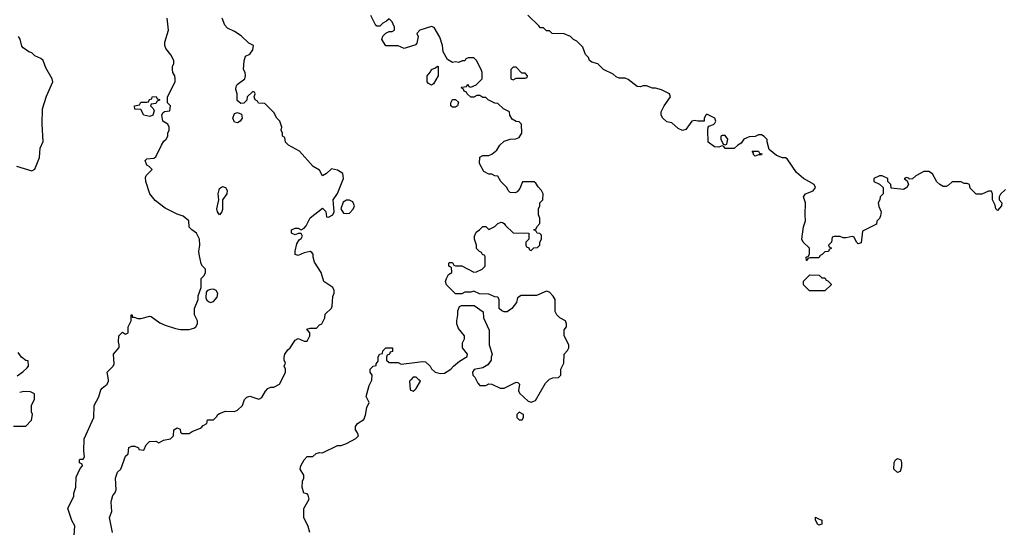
# Model space of a CAD drawing. Header units: inches. Extents: x 2348352 to 2479776, y 460422 to 613655.
# Tile 332 of 590: x 2417390 to 2423895, y 519024 to 522380. Entities that reach past the tile are written whole.
import ezdxf

# ---------------------------------------------------------------- set-up
doc = ezdxf.new("R2010")
doc.units = ezdxf.units.IN
doc.header["$MEASUREMENT"] = 0
for name, color, linetype in [('C4511', 7, 'Continuous'), ('C4512', 7, 'Continuous'), ('C4521', 7, 'Continuous'), ('C4522', 7, 'Continuous')]:
    doc.layers.add(name, color=color, linetype=linetype)

msp = doc.modelspace()

# ---------------------------------------------------------------- linework, layer by layer
at = {"layer": 'C4511', "color": 4}
for points, elevation in [([(2417749, 518970), (2417753.6, 519033.6), (2417735.3, 519070), (2417708.7, 519150), (2417748.7, 519230), (2417748.7, 519250), (2417762, 519290), (2417763.2, 519356.8), (2417790, 519414), (2417806, 519430), (2417802, 519442), (2417786, 519450), (2417786, 519470), (2417790, 519474), (2417810, 519474), (2417818, 519490), (2417814, 519530), (2417815.3, 519610), (2417879, 519750), (2417882, 519830), (2417912.5, 519887.5), (2417926.8, 519933.2), (2417935.1, 519944.9), (2417968.7, 519970), (2417977.2, 519990), (2417975.8, 520000)], 96), ([(2418004, 518990), (2417984, 519090), (2417998, 519130), (2417995.3, 519190), (2417999, 519210), (2418005.6, 519234.4), (2418018, 519250), (2418027.3, 519272.7), (2418024, 519350), (2418035.3, 519390), (2418058, 519410), (2418090, 519494), (2418106, 519510), (2418110, 519552), (2418130, 519562), (2418150, 519562), (2418174, 519550), (2418178, 519538), (2418210, 519534), (2418226, 519570), (2418248.4, 519591.6), (2418290, 519594), (2418310, 519582), (2418340.4, 519599.6), (2418386, 519610), (2418406, 519630), (2418408, 519670), (2418430, 519682), (2418450, 519674), (2418452.7, 519652.7), (2418463.6, 519643.6), (2418510, 519644.7), (2418530, 519658), (2418590, 519682), (2418603.1, 519696.9), (2418626, 519710), (2418630, 519734), (2418670, 519734), (2418690, 519754), (2418698, 519770), (2418710, 519778), (2418750, 519791.3), (2418810, 519791), (2418830, 519798), (2418862, 519830), (2418875.3, 519870), (2418890, 519884.7), (2418910, 519890.8), (2418970, 519871.3), (2418990, 519882), (2419014.6, 519925.4), (2419030, 519942), (2419050, 519952), (2419070, 519952), (2419106, 519970), (2419121, 520000)], 92), ([(2419306, 518990), (2419295.3, 519030), (2419268, 519090), (2419268, 519150), (2419302, 519210), (2419296.4, 519236.4), (2419290, 519246), (2419268, 519250), (2419255.3, 519290), (2419258, 519330), (2419268, 519350), (2419268, 519370), (2419242, 519410), (2419248, 519430), (2419268.4, 519471.6), (2419288.4, 519491.6), (2419327.3, 519492.7), (2419348, 519512), (2419370, 519518), (2419390, 519516), (2419490, 519564.7), (2419513.6, 519566.4), (2419550, 519578), (2419610, 519612), (2419628, 519630), (2419622, 519650), (2419608.7, 519670), (2419608.7, 519690), (2419622, 519710), (2419663.1, 519736.9), (2419674.6, 519765.4), (2419683.1, 519816.9), (2419698, 519850), (2419678, 519890), (2419698, 519962), (2419716.4, 519996.4), (2419716.6, 520000)], 88), ([(2419974.6, 520000), (2419966, 519990), (2419970, 519934), (2419990, 519924.7), (2420000, 519933.3)], 88), ([(2417350, 519694), (2417430, 519694), (2417468, 519732), (2417474, 519770), (2417469, 519789), (2417468.7, 519830), (2417488.4, 519871.6), (2417488, 519908), (2417460.4, 519920.4), (2417416.9, 519923.1), (2417390, 519915.3)], 104)]:
    msp.add_lwpolyline(points, dxfattribs=dict(at, elevation=elevation))
at = {"layer": 'C4512', "color": 4}
for points, elevation in [([(2417975.8, 520000), (2417968.7, 520050), (2418008, 520090), (2418014.6, 520105.4), (2418009, 520170), (2418047.3, 520212.7), (2418048, 520230), (2418042, 520250), (2418046, 520290), (2418070, 520314), (2418090, 520302), (2418106, 520310), (2418106, 520350), (2418126, 520390), (2418126, 520430), (2418132, 520430), (2418134, 520414), (2418146, 520414), (2418170, 520404.7), (2418190, 520404.7), (2418250, 520421), (2418258.8, 520418.8), (2418316.8, 520376.8), (2418350, 520361), (2418418.8, 520338.8), (2418453.2, 520333.2), (2418510, 520333), (2418539.6, 520340.4), (2418554, 520350), (2418564, 520370), (2418564, 520390), (2418544, 520430), (2418545.2, 520470), (2418569.2, 520530), (2418570, 520554), (2418589, 520610), (2418589, 520670), (2418608, 520690), (2418618, 520710), (2418618, 520730), (2418598, 520750), (2418590, 520766), (2418575.3, 520830), (2418574, 520850), (2418581.2, 520890), (2418578, 520930), (2418558, 520970), (2418528, 520990), (2418509.1, 521009.1), (2418508, 521050), (2418470, 521082), (2418430, 521095.3), (2418350, 521135.3), (2418285.6, 521185.6), (2418249.3, 521229.3), (2418224, 521310), (2418222, 521338), (2418226, 521350), (2418266, 521390), (2418246, 521410), (2418230, 521418), (2418219, 521450), (2418230, 521461), (2418275.3, 521464.7), (2418290, 521474), (2418326, 521550), (2418343.1, 521576.9), (2418358, 521590), (2418368, 521610), (2418368.9, 521631.1), (2418378, 521650), (2418378, 521670), (2418368, 521690), (2418335.3, 521710), (2418328.7, 521750), (2418335.3, 521764.7), (2418347.3, 521772.7), (2418382, 521778), (2418386, 521810), (2418366, 521830), (2418366, 521870), (2418418, 521970), (2418418, 521990), (2418415.3, 522010), (2418402, 522030), (2418399, 522050), (2418399, 522070), (2418408.7, 522090), (2418408.7, 522110), (2418388.9, 522148.9), (2418355.3, 522190), (2418348.7, 522210), (2418348.9, 522231.1), (2418374, 522310), (2418364, 522390)], 96), ([(2419121, 520000), (2419146, 520050), (2419146, 520070), (2419138, 520090), (2419146, 520110), (2419138, 520130), (2419138, 520150), (2419142, 520170), (2419161.2, 520198.8), (2419178, 520210), (2419210, 520262), (2419230, 520272), (2419270, 520254), (2419290, 520254), (2419306, 520290), (2419306, 520310), (2419286, 520334), (2419310, 520342), (2419350, 520342), (2419370, 520362), (2419386, 520370), (2419406, 520410), (2419407.3, 520432.7), (2419450, 520474), (2419454.6, 520485.4), (2419458, 520550), (2419467.3, 520572.7), (2419468, 520590), (2419458, 520610), (2419399, 520650), (2419381.2, 520710), (2419338, 520778), (2419328.7, 520810), (2419328, 520830), (2419320.4, 520840.4), (2419310, 520848), (2419270, 520839), (2419230, 520822), (2419208.9, 520828.9), (2419209, 520850), (2419222, 520898), (2419235.3, 520924.7), (2419250, 520934), (2419258, 520950), (2419250, 520966), (2419230, 520966), (2419210, 520958), (2419190, 520966), (2419186, 520970), (2419186, 520990), (2419210, 521002), (2419230, 521002), (2419250, 520992), (2419270, 521002), (2419283.1, 521016.9), (2419309.5, 521070.5), (2419390, 521134), (2419411.6, 521111.6), (2419418, 521078), (2419430, 521074), (2419458, 521090), (2419468, 521110), (2419462, 521190), (2419489.1, 521230.9), (2419529, 521330), (2419524, 521364), (2419490, 521385.2), (2419450, 521395.3), (2419416.9, 521363.1), (2419390, 521348), (2419370, 521386), (2419328.9, 521408.9), (2419238, 521510), (2419166, 521550), (2419146, 521570), (2419142, 521602), (2419126, 521610), (2419126, 521630), (2419118, 521650), (2419122, 521670), (2419108, 521710), (2419088, 521730), (2419070, 521766), (2419010, 521826), (2418968.4, 521828.4), (2418962, 521842), (2418946, 521850), (2418938, 521870), (2418946, 521890), (2418942, 521902), (2418930, 521906), (2418892, 521870), (2418891, 521849), (2418870.7, 521829.3), (2418850, 521825.2), (2418826.6, 521846.6), (2418826, 521890), (2418818.6, 521918.6), (2418820.7, 521939.3), (2418827.6, 521952.4), (2418878, 521990), (2418882, 522010), (2418879, 522030), (2418869.3, 522050), (2418872.3, 522107.7), (2418882, 522138), (2418910, 522152), (2418930, 522182), (2418934, 522210), (2418904.7, 522224.7), (2418853.6, 522273.6), (2418810, 522302), (2418764, 522324), (2418744.7, 522344.7), (2418728, 522390)], 92), ([(2420000, 522212.4), (2419991.1, 522208.9), (2419930, 522188.7), (2419890, 522208), (2419810, 522208), (2419782, 522250), (2419788.4, 522271.6), (2419808.4, 522291.6), (2419830, 522302), (2419850, 522302), (2419866, 522310), (2419866, 522330), (2419858, 522350), (2419850, 522366), (2419830, 522386), (2419814, 522370), (2419790, 522358), (2419770, 522338), (2419750, 522338), (2419738, 522350), (2419710, 522408)], 88), ([(2417370, 521412), (2417470, 521381), (2417490, 521392), (2417521.2, 521470), (2417526, 521530), (2417544.7, 521575.3), (2417539.3, 521690), (2417541.2, 521790), (2417566.3, 521873.7), (2417609, 521970), (2417604, 521990), (2417562.5, 522062.5), (2417544, 522110), (2417530, 522124), (2417490, 522142), (2417470, 522162), (2417450, 522168.7), (2417413.2, 522193.2), (2417405.2, 522205.2), (2417392.3, 522252.3), (2417381.2, 522270)], 104), ([(2419716.6, 520000), (2419718, 520030), (2419706, 520050), (2419706, 520070), (2419726, 520090), (2419746, 520094), (2419746, 520106), (2419758, 520122), (2419758, 520150), (2419768, 520170), (2419786, 520174), (2419788.4, 520191.6), (2419808.4, 520211.6), (2419852, 520212), (2419852.7, 520187.3), (2419838, 520182), (2419834, 520170), (2419818, 520162), (2419814, 520150), (2419814, 520130), (2419830, 520114), (2419890, 520114), (2419910, 520102), (2420000, 520114.2)], 88), ([(2417373.6, 520026.4), (2417410, 520051.3), (2417440.4, 520079.6), (2417448, 520090), (2417446, 520126), (2417430, 520128), (2417402, 520150), (2417380.4, 520180.4)], 104), ([(2420000, 520018), (2419990, 520018), (2419974.6, 520000)], 88)]:
    msp.add_lwpolyline(points, dxfattribs=dict(at, elevation=elevation))
for points, elevation in [([(2418250, 521741.2), (2418209.3, 521749.3), (2418190, 521786), (2418150, 521788), (2418148, 521810), (2418182, 521818), (2418190, 521834), (2418230, 521834), (2418242, 521838), (2418247.3, 521852.7), (2418262, 521858), (2418266, 521870), (2418291.6, 521871.6), (2418298, 521858), (2418312.7, 521852.7), (2418312.7, 521847.3), (2418298, 521842), (2418290, 521826), (2418258, 521822), (2418254, 521810), (2418272.7, 521792.7), (2418278, 521778), (2418270, 521749)], 96), ([(2418830, 521698), (2418810, 521702), (2418798, 521730), (2418810, 521761), (2418830, 521766.8), (2418854.6, 521754.6), (2418860.7, 521730), (2418846.8, 521710)], 92), ([(2418710, 521089.4), (2418697.2, 521110), (2418693.2, 521130), (2418706, 521190), (2418702, 521230), (2418710, 521264.7), (2418730, 521277.1), (2418750.5, 521270), (2418760.4, 521250), (2418758.4, 521230), (2418730.7, 521190), (2418730, 521126), (2418726, 521110)], 92), ([(2419570, 521188), (2419550, 521188), (2419526.4, 521173.6), (2419512, 521130), (2419530, 521102), (2419550, 521098), (2419570, 521102), (2419593.2, 521126.8), (2419602, 521150), (2419590, 521175.3)], 92), ([(2418670, 520599), (2418650, 520597.2), (2418630.7, 520589.3), (2418622, 520578), (2418620.7, 520540.7), (2418626.4, 520526.4), (2418636.9, 520516.9), (2418650, 520511.3), (2418670, 520518), (2418694, 520546), (2418699, 520570), (2418688, 520590)], 96)]:
    msp.add_lwpolyline(points, close=True, dxfattribs=dict(at, elevation=elevation))
at = {"layer": 'C4521', "color": 4, "elevation": 88}
for points in [[(2420000, 519933.3), (2420010, 519942), (2420038, 519990), (2420028, 520000)], [(2420405.7, 520000), (2420416.9, 519976.9), (2420430, 519962), (2420470, 519962), (2420490, 519972), (2420508.4, 519971.6), (2420565.4, 519945.4), (2420590, 519944.7), (2420670, 519984.7), (2420682, 519982), (2420691, 519970), (2420686, 519930), (2420691.1, 519911.1), (2420750, 519858), (2420770, 519852), (2420797.2, 519862.8), (2420863.2, 519976.8), (2420885.5, 520000)]]:
    msp.add_lwpolyline(points, dxfattribs=at)
at = {"layer": 'C4521', "color": 4}
for points, elevation in [([(2420690, 519786), (2420674, 519770), (2420674, 519750), (2420690, 519734), (2420710, 519734), (2420718, 519750), (2420718, 519770)], 88), ([(2423190, 519386), (2423167.2, 519407.2), (2423166, 519410), (2423166.8, 519453.2), (2423175.3, 519470), (2423190, 519478.8), (2423211.3, 519470), (2423216, 519450), (2423215.3, 519424.7), (2423206, 519394)], 84), ([(2422670, 519038), (2422663.1, 519043.1), (2422648, 519072), (2422647.3, 519092.7), (2422662, 519082), (2422690, 519072), (2422690, 519046)], 84)]:
    msp.add_lwpolyline(points, close=True, dxfattribs=dict(at, elevation=elevation))
at = {"layer": 'C4522', "color": 4}
for points, elevation in [([(2423902, 521258), (2423870, 521226), (2423862, 521210), (2423862, 521190), (2423878, 521170), (2423876, 521150), (2423850, 521118), (2423838, 521130), (2423834.6, 521154.6), (2423818, 521190), (2423818, 521230), (2423810, 521246), (2423790, 521246), (2423747.3, 521227.3), (2423710, 521226), (2423670, 521266), (2423666, 521290), (2423650, 521298), (2423630, 521298), (2423608.9, 521308.9), (2423551.3, 521308.7), (2423526, 521286), (2423510, 521278), (2423490, 521278), (2423468, 521290), (2423450, 521308), (2423420.4, 521360.4), (2423396.4, 521376.4), (2423363.6, 521376.4), (2423310, 521348), (2423288, 521328), (2423266, 521326), (2423266, 521330), (2423250, 521338), (2423234, 521330), (2423254, 521314), (2423262, 521290), (2423252, 521270), (2423230, 521258), (2423147.3, 521267.3), (2423146, 521290), (2423126, 521310), (2423126, 521330), (2423087.3, 521347.3), (2423070, 521348), (2423034, 521330), (2423034, 521310), (2423070, 521294), (2423094, 521270), (2423094, 521230), (2423074, 521210), (2423072, 521190), (2423062, 521170), (2423065.4, 521145.4), (2423082, 521110), (2423076.9, 521083.1), (2423070, 521066), (2423052.7, 521047.3), (2423051.1, 521028.9), (2422958, 520982), (2422950, 520906), (2422930, 520898), (2422918, 520910), (2422902, 520942), (2422890, 520946), (2422850, 520938), (2422830, 520938), (2422810, 520946), (2422770, 520946), (2422758, 520942), (2422754, 520910), (2422734, 520890), (2422738, 520878), (2422754, 520870), (2422738, 520862), (2422732.7, 520847.3), (2422710, 520846), (2422692.7, 520827.3), (2422678, 520822), (2422670, 520806), (2422610, 520806), (2422598, 520802), (2422592.7, 520787.3), (2422587.3, 520787.3), (2422586, 520810), (2422602, 520818), (2422607.3, 520832.7), (2422608, 520870), (2422566, 520910), (2422558, 520930), (2422568.7, 521010), (2422582, 521050), (2422579, 521090), (2422582, 521170), (2422569, 521210), (2422582, 521230), (2422632.1, 521247.9), (2422648.7, 521270), (2422638, 521290), (2422568, 521330), (2422522, 521370), (2422460.4, 521460.4), (2422450, 521468), (2422430, 521468), (2422390, 521482), (2422342, 521522), (2422327.3, 521572.7), (2422327.3, 521587.3), (2422308.4, 521608.4), (2422290, 521618), (2422270, 521618), (2422250, 521608), (2422210, 521606), (2422190, 521598), (2422174, 521590), (2422156.9, 521563.1), (2422134, 521550), (2422110, 521528), (2422050, 521528), (2422042, 521542), (2422030, 521546), (2422010, 521538), (2421980.4, 521540.4), (2421938, 521570), (2421935.3, 521650), (2421938, 521670), (2421944, 521676), (2421973.6, 521686.4), (2421983.1, 521696.9), (2421988.7, 521710), (2421982, 521730), (2421930, 521755.3), (2421922, 521750), (2421912, 521730), (2421911.3, 521708.7), (2421871.1, 521708.9), (2421850, 521714), (2421831.1, 521708.9), (2421790, 521655.3), (2421770, 521648.7), (2421740.2, 521660.2), (2421698, 521698), (2421664.7, 521704.7), (2421638, 521730), (2421628.7, 521750), (2421628.7, 521770), (2421648, 521810), (2421688.7, 521870), (2421682, 521890), (2421630, 521917.2), (2421591.6, 521928.4), (2421570, 521928), (2421530, 521942), (2421510, 521942), (2421490, 521935.3), (2421470, 521938), (2421410, 521985.2), (2421390, 521993.2), (2421350, 521994), (2421330, 522002), (2421310, 522019), (2421248, 522050), (2421208.9, 522088.9), (2421170, 522099), (2421155.3, 522110), (2421148.7, 522130), (2421128.7, 522150), (2421110, 522198), (2421070, 522238), (2421049.1, 522249.1), (2421030, 522268), (2420987.3, 522287.3), (2420908, 522288), (2420890, 522306), (2420870, 522306), (2420850, 522326), (2420830, 522326), (2420820.4, 522340.4), (2420748, 522410)], 84), ([(2420885.5, 520000), (2420890, 520004.7), (2420912.7, 520012.7), (2420950, 520014), (2420966, 520030), (2420966, 520070), (2420986, 520110), (2420988, 520170), (2421010, 520194), (2421018, 520210), (2421018, 520230), (2420988, 520290), (2420988, 520330), (2421002, 520350), (2421002, 520370), (2420995.3, 520390), (2420958, 520410), (2420938, 520430), (2420928.4, 520451.6), (2420928, 520530), (2420913.6, 520553.6), (2420890, 520578), (2420870, 520586), (2420803.6, 520556.4), (2420703.6, 520556.4), (2420678, 520542), (2420672, 520510), (2420642, 520470), (2420610.7, 520449.3), (2420590, 520448.7), (2420574.6, 520454.6), (2420558, 520470), (2420558, 520530), (2420550, 520546), (2420528.4, 520548.4), (2420490, 520566), (2420428.4, 520568.4), (2420390, 520586), (2420370, 520578), (2420330, 520578), (2420310, 520568), (2420270, 520568), (2420210, 520628), (2420204, 520650), (2420208.7, 520670), (2420224, 520696), (2420246, 520710), (2420242, 520742), (2420226, 520750), (2420226, 520770), (2420230, 520774), (2420250, 520774), (2420258, 520758), (2420270, 520754), (2420310, 520754), (2420390, 520712), (2420407.3, 520712.7), (2420446, 520730), (2420466, 520750), (2420466, 520810), (2420462, 520822), (2420447.3, 520827.3), (2420442, 520842), (2420427.3, 520847.3), (2420408.4, 520868.4), (2420408.7, 520890), (2420395.3, 520930), (2420395.3, 520950), (2420404.7, 520975.3), (2420428.7, 520991.3), (2420450, 521014), (2420470, 521014), (2420490, 520994), (2420530, 521012), (2420550, 521032), (2420570, 521042), (2420579.6, 521039.6), (2420590, 521034), (2420599.6, 521019.6), (2420650, 520972), (2420754, 520970), (2420754, 520930), (2420734, 520910), (2420734, 520890), (2420738, 520878), (2420752.7, 520872.7), (2420758, 520858), (2420770, 520854), (2420787.3, 520872.7), (2420810, 520874), (2420826, 520890), (2420826, 520910), (2420838, 520930), (2420836.4, 520956.4), (2420827.3, 520967.3), (2420808.4, 520968.4), (2420802, 520982), (2420786, 520990), (2420802, 520998), (2420806, 521010), (2420827.3, 521032.7), (2420827.3, 521067.3), (2420818, 521090), (2420818, 521130), (2420826, 521150), (2420826, 521170), (2420846, 521190), (2420848, 521230), (2420838, 521250), (2420814.6, 521274.6), (2420800.4, 521300.4), (2420790, 521308), (2420712.7, 521307.3), (2420695.3, 521264.7), (2420676.9, 521243.1), (2420663.6, 521236.4), (2420630, 521238), (2420618, 521250), (2420608, 521270), (2420568, 521310), (2420550, 521346), (2420530, 521348), (2420510, 521358), (2420490, 521358), (2420456.4, 521376.4), (2420428, 521430), (2420430, 521472), (2420450, 521482), (2420490, 521482), (2420510, 521492), (2420542, 521518), (2420562, 521550), (2420590, 521578), (2420630, 521591.3), (2420668.4, 521591.6), (2420690, 521602), (2420708, 521630), (2420706, 521690), (2420690, 521706), (2420670, 521708), (2420643.1, 521723.1), (2420628, 521750), (2420626, 521770), (2420586, 521790), (2420550, 521826), (2420530, 521828), (2420486, 521850), (2420470, 521866), (2420450, 521866), (2420430, 521878), (2420410, 521878), (2420391.1, 521868.9), (2420370, 521868), (2420346, 521890), (2420342, 521902), (2420327.3, 521907.3), (2420322, 521922), (2420306, 521930), (2420310, 521934), (2420342, 521938), (2420350, 521954), (2420358, 521938), (2420370, 521934), (2420406, 521950), (2420446, 521990), (2420446, 522030), (2420438, 522050), (2420408, 522110), (2420390, 522128), (2420352.7, 522127.3), (2420338, 522122), (2420331.6, 522108.4), (2420312.7, 522107.3), (2420290, 522098), (2420270, 522102), (2420250, 522098), (2420216.4, 522116.4), (2420188.4, 522168.4), (2420184, 522210), (2420164.7, 522264.7), (2420128.4, 522328.4), (2420110, 522335.3), (2420034, 522310), (2420014, 522290), (2420022, 522270), (2420014.4, 522225.6), (2420005.4, 522214.6), (2420000, 522212.4)], 88), ([(2420000, 520114.2), (2420050, 520121), (2420070, 520118), (2420102, 520090), (2420111.6, 520071.6), (2420134, 520050), (2420170, 520041), (2420196.5, 520043.5), (2420238, 520070), (2420255.3, 520090), (2420296.5, 520123.5), (2420347.3, 520152.7), (2420348, 520170), (2420315.3, 520210), (2420316.4, 520243.6), (2420328, 520270), (2420328, 520290), (2420290, 520338), (2420279, 520370), (2420277.2, 520390), (2420285.2, 520430), (2420285.2, 520454.8), (2420295.3, 520484.7), (2420308.4, 520491.6), (2420391.6, 520491.6), (2420452, 520450), (2420454, 520410), (2420492.7, 520327.3), (2420492, 520230), (2420511.3, 520170), (2420504.7, 520150), (2420504.7, 520130), (2420482, 520098), (2420450, 520079), (2420391.6, 520068.4), (2420382, 520050), (2420384.7, 520030), (2420397.3, 520017.3), (2420405.7, 520000)], 88), ([(2420028, 520000), (2420010, 520018), (2420000, 520018)], 88)]:
    msp.add_lwpolyline(points, dxfattribs=dict(at, elevation=elevation))
for points, elevation in [([(2420110, 521948), (2420090, 521958), (2420082, 521970), (2420082, 522010), (2420104, 522036), (2420110, 522051.3), (2420138, 522062), (2420150, 522074), (2420154, 522070), (2420154, 522010), (2420123.6, 521956.4)], 88), ([(2420670, 522066), (2420650, 522066), (2420634, 522050), (2420634, 521990), (2420650, 521982), (2420670, 521994), (2420730, 521994), (2420742, 521998), (2420746, 522010), (2420730, 522026), (2420707.3, 522027.3)], 88), ([(2420250, 521802), (2420238, 521810), (2420238, 521830), (2420248.4, 521851.6), (2420270, 521852), (2420290, 521834), (2420282, 521810), (2420270, 521802)], 88), ([(2422030, 521615.3), (2422022, 521610), (2422022, 521590), (2422038, 521558), (2422050, 521554), (2422062, 521558), (2422068, 521590), (2422050, 521614)], 84), ([(2422250, 521478), (2422238, 521490), (2422238, 521498), (2422229, 521511), (2422270, 521512), (2422278, 521498), (2422292.7, 521492.7), (2422290, 521486), (2422270, 521486)], 84), ([(2422690, 520674), (2422710, 520674), (2422718, 520658), (2422730, 520654), (2422751.6, 520631.6), (2422751.6, 520628.4), (2422710, 520588), (2422608.4, 520588.4), (2422568.4, 520628.4), (2422568.4, 520651.6), (2422610, 520694), (2422671.6, 520691.6)], 84)]:
    msp.add_lwpolyline(points, close=True, dxfattribs=dict(at, elevation=elevation))

doc.saveas('drawing.dxf')
